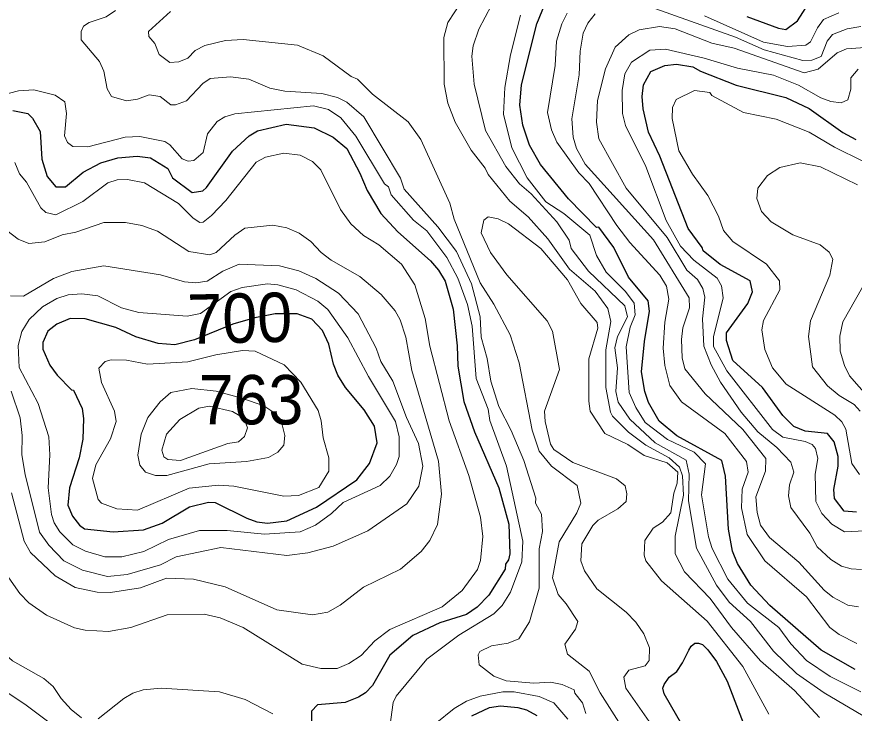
# Model space of a CAD drawing. Extents: x 673.3 to 698.5, y 6984.3 to 7012.3.
# Drawn here: x 680.463 to 681.82, y 6994.352 to 6995.48 of the extents above; entities that cross this region are included whole.
import ezdxf
from ezdxf.enums import TextEntityAlignment as Align

# ---------------------------------------------------------------- set-up
doc = ezdxf.new("R2010")
doc.units = 0
doc.header["$LTSCALE"] = 0.032
doc.layers.add('1', color=7, linetype='Continuous', lineweight=25)
doc.layers.add('2', color=7, linetype='Continuous', lineweight=13)
doc.layers.add('21', color=7, linetype='Continuous')
doc.layers.add('61', color=7, linetype='Continuous')

msp = doc.modelspace()

# ---------------------------------------------------------------- linework, layer by layer
at = {"layer": '1'}
for points in [[(681.5037, 6994.8256), (681.4866, 6994.8559), (681.4803, 6994.8732), (681.4754, 6994.9052), (681.4802, 6994.9545), (681.4883, 6995.0034), (681.4857, 6995.0203), (681.4542, 6995.0586), (681.4304, 6995.1066), (681.406, 6995.1395), (681.4025, 6995.1392), (681.3569, 6995.1856), (681.3117, 6995.241), (681.2939, 6995.2722), (681.2832, 6995.3047), (681.2783, 6995.3369), (681.2806, 6995.3701), (681.3054, 6995.4686), (681.3316, 6995.5324)], [(681.6458, 6995.4808), (681.6969, 6995.4616), (681.7092, 6995.4598), (681.7279, 6995.4738), (681.7499, 6995.5089)], [(681.8233, 6994.678), (681.8036, 6994.6797), (681.788, 6994.7003), (681.7865, 6994.7145), (681.7937, 6994.7528), (681.7938, 6994.7684), (681.7872, 6994.7917), (681.7763, 6994.8057), (681.74, 6994.8091), (681.7218, 6994.8166), (681.7039, 6994.8345), (681.6709, 6994.8797), (681.623, 6994.9234), (681.613, 6994.9561), (681.613, 6994.9683), (681.6474, 6995.0158), (681.6551, 6995.0347), (681.6514, 6995.0526), (681.6026, 6995.0793), (681.5749, 6995.1012), (681.5736, 6995.1065), (681.5509, 6995.1375), (681.5049, 6995.2543), (681.4863, 6995.2934), (681.4777, 6995.3313), (681.4762, 6995.3514), (681.4785, 6995.3698), (681.4905, 6995.3918), (681.5131, 6995.4016), (681.5318, 6995.4035), (681.5583, 6995.3994), (681.5709, 6995.392), (681.6285, 6995.3696), (681.7088, 6995.3493), (681.7465, 6995.3318), (681.8012, 6995.2929), (681.8222, 6995.2817)], [(680.4568, 6995.3286), (680.4809, 6995.3237), (680.4888, 6995.316), (680.501, 6995.2945), (680.5037, 6995.2499), (680.5122, 6995.2215), (680.5265, 6995.2048), (680.542, 6995.2049), (680.5708, 6995.2286), (680.5995, 6995.2438), (680.6268, 6995.2519), (680.6581, 6995.2545), (680.6801, 6995.2521), (680.7079, 6995.2343), (680.7153, 6995.2196), (680.7475, 6995.1959), (680.7646, 6995.1985), (680.7705, 6995.2036), (680.8128, 6995.2629), (680.8395, 6995.2874), (680.8534, 6995.2956), (680.8995, 6995.3066), (680.9448, 6995.3002), (680.9755, 6995.2855), (680.998, 6995.2667), (681.0191, 6995.2271), (681.0308, 6995.1987), (681.0528, 6995.1615), (681.0806, 6995.1321), (681.1334, 6995.0849), (681.1465, 6995.0702), (681.1571, 6995.0519), (681.17, 6995.0066), (681.1764, 6994.9474), (681.1774, 6994.9144), (681.1873, 6994.8575), (681.2049, 6994.8082), (681.2438, 6994.7177), (681.2603, 6994.6584), (681.2618, 6994.6105), (681.2596, 6994.6008), (681.2548, 6994.5936), (681.2543, 6994.5855), (681.2278, 6994.5437), (681.2092, 6994.5242), (681.1915, 6994.5125), (681.1487, 6994.4987), (681.1048, 6994.4784), (681.0673, 6994.4466), (681.0394, 6994.3976), (681.0282, 6994.3856), (681.0167, 6994.3783), (680.9953, 6994.3701), (680.9504, 6994.366), (680.9406, 6994.3559), (680.9406, 6994.333)], [(681.8212, 6994.4232), (681.7662, 6994.4545), (681.6832, 6994.527), (681.6525, 6994.56), (681.6307, 6994.5952), (681.6227, 6994.6147), (681.6162, 6994.6505), (681.6113, 6994.7365), (681.6055, 6994.7618), (681.5322, 6994.8018), (681.5037, 6994.8256)], [(681.551, 6994.3163), (681.5121, 6994.3837), (681.5099, 6994.393), (681.512, 6994.3991), (681.5199, 6994.411), (681.5325, 6994.42), (681.5415, 6994.4342), (681.5517, 6994.4545), (681.5556, 6994.461), (681.5616, 6994.4662), (681.5676, 6994.4662)], [(681.5676, 6994.4662), (681.5738, 6994.4636), (681.5828, 6994.4554), (681.5966, 6994.436), (681.6137, 6994.4043), (681.6548, 6994.2977)], [(681.2003, 6994.3483), (681.2291, 6994.3618), (681.2467, 6994.3644), (681.2748, 6994.3618), (681.2888, 6994.3579), (681.3054, 6994.3487)]]:
    msp.add_lwpolyline(points, dxfattribs=at)
msp.add_lwpolyline([(681.0468, 6994.7906), (681.0426, 6994.8173), (681.0259, 6994.8438), (680.9959, 6994.8801), (680.9833, 6994.8997), (680.9761, 6994.9176), (680.9686, 6994.9502), (680.9587, 6994.9722), (680.9412, 6994.9904), (680.9173, 6994.9991), (680.8818, 6994.9993), (680.8491, 6994.9929), (680.813, 6994.9823), (680.751, 6994.9571), (680.719, 6994.9492), (680.6923, 6994.951), (680.6559, 6994.9619), (680.6235, 6994.9771), (680.5738, 6994.9914), (680.5496, 6994.9915), (680.5282, 6994.9827), (680.5136, 6994.9711), (680.5056, 6994.953), (680.5055, 6994.942), (680.5166, 6994.916), (680.5286, 6994.8998), (680.5518, 6994.876), (680.555, 6994.8756), (680.5689, 6994.8457), (680.5713, 6994.8297), (680.5705, 6994.7965), (680.5641, 6994.7662), (680.5486, 6994.7173), (680.5461, 6994.6893), (680.5533, 6994.6717), (680.5646, 6994.657), (680.5728, 6994.6509), (680.6194, 6994.6462), (680.6685, 6994.6495), (680.6986, 6994.6602), (680.7428, 6994.6868), (680.7738, 6994.6942), (680.7846, 6994.6939), (680.8358, 6994.6683), (680.8521, 6994.6625), (680.8693, 6994.6601), (680.9008, 6994.6641), (680.9487, 6994.6862), (681.0141, 6994.7306), (681.0347, 6994.757)], close=True, dxfattribs=at)
at = {"layer": '2'}
for points in [[(681.1841, 6995.5058), (681.1616, 6995.4709), (681.1552, 6995.4465), (681.1553, 6995.3713), (681.1612, 6995.3406), (681.1733, 6995.3098), (681.1994, 6995.2641), (681.222, 6995.235), (681.2266, 6995.2246), (681.2621, 6995.1818), (681.2914, 6995.1565), (681.3234, 6995.1206), (681.3585, 6995.0717), (681.3999, 6995.0359), (681.4207, 6995.0077), (681.4256, 6994.9869), (681.4175, 6994.9411), (681.4174, 6994.8801), (681.4248, 6994.84), (681.4282, 6994.8335), (681.4543, 6994.8078), (681.4823, 6994.7866), (681.5201, 6994.766), (681.5367, 6994.7508), (681.5418, 6994.737), (681.5434, 6994.7057), (681.5299, 6994.6393), (681.5299, 6994.6104), (681.5449, 6994.5813), (681.5862, 6994.5384), (681.6207, 6994.4911), (681.6677, 6994.4375), (681.7231, 6994.3894), (681.7635, 6994.3456)], [(681.8434, 6994.3428), (681.7711, 6994.3855), (681.7264, 6994.4168), (681.689, 6994.4528), (681.6516, 6994.5009), (681.6174, 6994.5325), (681.5968, 6994.56), (681.564, 6994.6196), (681.5511, 6994.6965), (681.5526, 6994.7398), (681.5475, 6994.762), (681.4973, 6994.7906), (681.4563, 6994.8289), (681.4375, 6994.8561), (681.4338, 6994.8734), (681.4362, 6994.912), (681.4322, 6994.9444), (681.4364, 6994.9625), (681.4524, 6994.9943), (681.4479, 6995.0121), (681.3894, 6995.0683), (681.3612, 6995.1051), (681.358, 6995.1185), (681.338, 6995.1481), (681.2962, 6995.1933), (681.2777, 6995.2095), (681.2556, 6995.238), (681.2223, 6995.2962), (681.2042, 6995.3712), (681.2001, 6995.4164), (681.2023, 6995.4331), (681.2117, 6995.4604), (681.232, 6995.4992)], [(680.623, 6995.4902), (680.6083, 6995.4802), (680.5803, 6995.4711), (680.5712, 6995.465), (680.5673, 6995.4565), (680.5674, 6995.4427), (680.5974, 6995.4081), (680.604, 6995.3923), (680.6098, 6995.3634), (680.6167, 6995.3511), (680.6409, 6995.3441), (680.6588, 6995.3466), (680.6779, 6995.3538), (680.6955, 6995.3509), (680.7127, 6995.3376), (680.7203, 6995.3376), (680.7383, 6995.3444), (680.7646, 6995.3721), (680.7764, 6995.3803), (680.8095, 6995.3832), (680.8392, 6995.3791), (680.8729, 6995.3647), (680.8976, 6995.3596), (680.9572, 6995.3562), (680.9829, 6995.3496), (680.998, 6995.3421), (681.0252, 6995.3185), (681.085, 6995.219), (681.0905, 6995.2013), (681.145, 6995.1402), (681.1753, 6995.1001), (681.2, 6995.0476), (681.2137, 6994.9946), (681.2155, 6994.9616), (681.2252, 6994.9271), (681.2309, 6994.89), (681.2441, 6994.849), (681.2642, 6994.8101), (681.2845, 6994.7616), (681.3038, 6994.7006), (681.3036, 6994.6925), (681.3131, 6994.675), (681.3148, 6994.6467), (681.3092, 6994.6188), (681.3092, 6994.5548), (681.2937, 6994.5007), (681.2767, 6994.473), (681.2592, 6994.4661), (681.2321, 6994.4614), (681.2132, 6994.4522), (681.2106, 6994.4472), (681.2123, 6994.4307), (681.2359, 6994.4125), (681.2559, 6994.4052), (681.3007, 6994.4011), (681.3279, 6994.4026), (681.3464, 6994.3992), (681.366, 6994.3903), (681.3672, 6994.3847), (681.3794, 6994.3695), (681.3849, 6994.3522)], [(680.7677, 6995.4336), (680.7524, 6995.4255), (680.7401, 6995.4132), (680.7258, 6995.4074), (680.711, 6995.4063), (680.694, 6995.4194), (680.6868, 6995.4369), (680.6771, 6995.4485), (680.6764, 6995.4562), (680.7122, 6995.4887)], [(681.8241, 6994.4654), (681.7951, 6994.4797), (681.7801, 6994.4915), (681.7424, 6994.5411), (681.6751, 6994.5992), (681.6465, 6994.6417), (681.6373, 6994.6849), (681.6381, 6994.7151), (681.6479, 6994.7431), (681.6452, 6994.7601), (681.6102, 6994.8052), (681.5399, 6994.8567), (681.5208, 6994.8834), (681.5128, 6994.9154), (681.5104, 6994.9439), (681.5127, 6994.9858), (681.5192, 6995.0229), (681.5158, 6995.0439), (681.5047, 6995.0621), (681.4561, 6995.115), (681.4353, 6995.1421), (681.3906, 6995.2105), (681.3739, 6995.2273), (681.3379, 6995.277), (681.3295, 6995.2971), (681.3229, 6995.325), (681.3352, 6995.4011), (681.3374, 6995.4408), (681.3462, 6995.469), (681.3549, 6995.4861)], [(681.8266, 6994.5249), (681.8094, 6994.5277), (681.7851, 6994.5406), (681.771, 6994.552), (681.7298, 6994.597), (681.6824, 6994.637), (681.6681, 6994.657), (681.6623, 6994.6774), (681.6602, 6994.7029), (681.6762, 6994.7444), (681.6764, 6994.7647), (681.6394, 6994.812), (681.5781, 6994.8699), (681.5454, 6994.9101), (681.5411, 6994.9282), (681.5397, 6994.9575), (681.5422, 6994.9767), (681.5529, 6995.009), (681.5526, 6995.0253), (681.4945, 6995.1188), (681.3839, 6995.2417), (681.3697, 6995.2669), (681.3645, 6995.2854), (681.3621, 6995.3148), (681.3743, 6995.3864), (681.376, 6995.4246), (681.3809, 6995.4535), (681.3883, 6995.4698), (681.4003, 6995.485)], [(681.4983, 6995.4933), (681.6275, 6995.4473), (681.674, 6995.4268), (681.7364, 6995.4093), (681.7512, 6995.4102), (681.7664, 6995.416), (681.7759, 6995.4405), (681.7843, 6995.4516), (681.8082, 6995.461), (681.8306, 6995.4646)], [(681.5774, 6995.4816), (681.6725, 6995.4391), (681.7117, 6995.4321), (681.7413, 6995.4345), (681.7491, 6995.4398), (681.76, 6995.4624), (681.77, 6995.4758), (681.7947, 6995.4864)], [(681.2793, 6995.4831), (681.263, 6995.4187), (681.2538, 6995.3656)], [(681.8903, 6995.4345), (681.8074, 6995.4284), (681.7923, 6995.4216), (681.7614, 6995.3955), (681.7387, 6995.3897), (681.625, 6995.4293), (681.5888, 6995.4376), (681.5295, 6995.4606), (681.5041, 6995.4646), (681.4715, 6995.459), (681.4544, 6995.4511), (681.4326, 6995.4309), (681.4166, 6995.3962), (681.4037, 6995.3448), (681.402, 6995.3096)], [(681.4459, 6994.3261), (681.4082, 6994.3853), (681.3904, 6994.4208), (681.3552, 6994.4483), (681.3509, 6994.4645), (681.3683, 6994.4884), (681.3718, 6994.5012), (681.3533, 6994.5295), (681.34, 6994.5446), (681.3312, 6994.5717), (681.3416, 6994.6301), (681.3705, 6994.6769), (681.3767, 6994.6927), (681.3709, 6994.7211), (681.3291, 6994.7525), (681.3095, 6994.777), (681.2983, 6994.8108), (681.2772, 6994.9201), (681.2624, 6994.9652), (681.2358, 6995.0151), (681.2138, 6995.0495), (681.1719, 6995.1526), (681.1649, 6995.1782), (681.1179, 6995.2816), (681.0974, 6995.3099), (681.0395, 6995.3552), (681.0149, 6995.3792), (681.0049, 6995.3835), (680.9595, 6995.417), (680.9177, 6995.4344), (680.8298, 6995.4434), (680.8015, 6995.4418), (680.7677, 6995.4336)], [(681.8262, 6995.3953), (681.8142, 6995.3813), (681.814, 6995.3633), (681.8094, 6995.3457), (681.7983, 6995.3409), (681.7817, 6995.343), (681.7658, 6995.3491), (681.7296, 6995.3697), (681.6892, 6995.3857), (681.6305, 6995.3971), (681.5768, 6995.4134), (681.514, 6995.4279), (681.4889, 6995.4262), (681.4589, 6995.4066), (681.4484, 6995.3881), (681.4436, 6995.3609), (681.4444, 6995.3238), (681.449, 6995.3041), (681.4821, 6995.2376), (681.5151, 6995.1503), (681.5381, 6995.1086), (681.56, 6995.086), (681.5976, 6995.057), (681.6048, 6995.0447), (681.6073, 6995.0251), (681.5919, 6994.9619), (681.5919, 6994.9465), (681.6131, 6994.9069), (681.6873, 6994.8121), (681.7041, 6994.7993), (681.7403, 6994.7926), (681.7515, 6994.7876), (681.7569, 6994.7814), (681.761, 6994.7649), (681.7563, 6994.7398), (681.7577, 6994.6952), (681.7674, 6994.6761), (681.7835, 6994.6584), (681.8038, 6994.6461), (681.8371, 6994.6476)], [(681.2538, 6995.3656), (681.2517, 6995.3226), (681.2651, 6995.2678), (681.2902, 6995.2195), (681.3201, 6995.1804), (681.3491, 6995.1616), (681.3914, 6995.1266), (681.4025, 6995.0937), (681.4181, 6995.0667), (681.449, 6995.0356), (681.463, 6995.0166), (681.4648, 6994.9978), (681.4566, 6994.9779), (681.4501, 6994.946), (681.4551, 6994.8718), (681.4662, 6994.8474), (681.4813, 6994.8235), (681.517, 6994.7959), (681.5605, 6994.7752), (681.5788, 6994.7564), (681.5723, 6994.7062), (681.5834, 6994.6383), (681.5894, 6994.6191), (681.6152, 6994.5695), (681.6468, 6994.5309), (681.6976, 6994.4914), (681.7169, 6994.4648), (681.7424, 6994.4379), (681.781, 6994.412), (681.8302, 6994.387)], [(680.7313, 6995.2504), (680.7111, 6995.2727), (680.7029, 6995.2782), (680.6627, 6995.2863), (680.6386, 6995.2854), (680.5783, 6995.2699), (680.5543, 6995.27), (680.5454, 6995.2765), (680.5405, 6995.2877), (680.5437, 6995.3234), (680.5411, 6995.3423), (680.5255, 6995.3531), (680.4907, 6995.362), (680.4663, 6995.3603), (680.3887, 6995.3406)], [(681.828, 6994.7392), (681.816, 6994.7571), (681.8061, 6994.8124), (681.7994, 6994.8245), (681.7885, 6994.8353), (681.7096, 6994.8852), (681.6872, 6994.9119), (681.6749, 6994.9415), (681.67, 6994.9731), (681.6725, 6994.9885), (681.6992, 6995.0383), (681.6986, 6995.0526), (681.6777, 6995.0795), (681.623, 6995.1166), (681.6081, 6995.134), (681.5998, 6995.1572), (681.5828, 6995.191), (681.5575, 6995.2253), (681.5358, 6995.2633), (681.525, 6995.3158), (681.5251, 6995.3335), (681.5315, 6995.3464), (681.5608, 6995.3611), (681.586, 6995.3577), (681.5888, 6995.353), (681.6403, 6995.3255), (681.6934, 6995.3145), (681.7468, 6995.2935), (681.7877, 6995.2689), (681.8335, 6995.2462)], [(681.0627, 6994.2946), (681.0729, 6994.3697), (681.0779, 6994.38), (681.1273, 6994.4399), (681.1791, 6994.4789), (681.2361, 6994.5133), (681.2493, 6994.5267), (681.2627, 6994.5487), (681.2812, 6994.5975), (681.283, 6994.6313), (681.2567, 6994.7523), (681.2293, 6994.8264), (681.2266, 6994.8451), (681.2074, 6994.8946), (681.2008, 6994.9795), (681.1932, 6995.0145), (681.1775, 6995.0568), (681.16, 6995.0902), (681.1275, 6995.1337), (681.1059, 6995.1508), (681.0698, 6995.1919), (681.0655, 6995.2048), (681.059, 6995.21), (681.0127, 6995.2871), (680.9882, 6995.3164), (680.9682, 6995.3301), (680.9438, 6995.3359), (680.8166, 6995.3233), (680.8002, 6995.318), (680.788, 6995.3106), (680.7724, 6995.2908), (680.7649, 6995.2604), (680.7498, 6995.2474), (680.741, 6995.2463), (680.7313, 6995.2504)], [(681.402, 6995.3096), (681.406, 6995.2826), (681.4505, 6995.2026), (681.5166, 6995.1229), (681.5486, 6995.0697), (681.5657, 6995.0547), (681.5746, 6995.0403), (681.5779, 6995.0264), (681.5739, 6994.9909), (681.5763, 6994.9467), (681.5879, 6994.9167), (681.6029, 6994.8888), (681.6365, 6994.84), (681.6638, 6994.808), (681.6943, 6994.783), (681.7171, 6994.7593), (681.7219, 6994.7431), (681.7148, 6994.7222), (681.7132, 6994.7047), (681.7173, 6994.6858), (681.7477, 6994.6443), (681.7599, 6994.622), (681.7818, 6994.6012), (681.7993, 6994.5905), (681.815, 6994.5861), (681.8317, 6994.5854)], [(680.4603, 6995.2441), (680.4676, 6995.2259), (680.4792, 6995.2123), (680.5024, 6995.1711), (680.5105, 6995.1633), (680.5264, 6995.1596), (680.5705, 6995.1813), (680.611, 6995.2116), (680.6259, 6995.2162), (680.6428, 6995.217), (680.6699, 6995.2113), (680.7252, 6995.1779), (680.7489, 6995.154), (680.7596, 6995.1472), (680.7651, 6995.1477), (680.7788, 6995.1582), (680.8018, 6995.1827), (680.8511, 6995.245), (680.8662, 6995.253), (680.8957, 6995.2593), (680.922, 6995.2562), (680.9422, 6995.2461), (680.9557, 6995.2325), (680.9876, 6995.168), (681.0041, 6995.145), (681.0249, 6995.1259), (681.0497, 6995.1109), (681.0863, 6995.0799), (681.108, 6995.046), (681.1249, 6994.9917), (681.1321, 6994.9471), (681.1634, 6994.8258), (681.1955, 6994.7372), (681.2146, 6994.6701), (681.218, 6994.6388), (681.2146, 6994.5997), (681.2095, 6994.5854), (681.1849, 6994.5514), (681.1523, 6994.525), (681.0674, 6994.4881), (681.0431, 6994.4696), (681.0213, 6994.4458), (681.0013, 6994.4328), (680.9824, 6994.4247), (680.9559, 6994.4247), (680.9253, 6994.4321), (680.8298, 6994.4913), (680.7927, 6994.5067), (680.767, 6994.5127), (680.7067, 6994.5116), (680.6481, 6994.4913), (680.6119, 6994.485), (680.5741, 6994.4869), (680.557, 6994.4905), (680.5113, 6994.5115), (680.4829, 6994.531), (680.4684, 6994.5463), (680.432, 6994.5971)], [(681.8249, 6995.2079), (681.765, 6995.2372), (681.7322, 6995.2439), (681.699, 6995.236), (681.6795, 6995.2233), (681.6635, 6995.2027), (681.6618, 6995.1862), (681.6695, 6995.1652), (681.685, 6995.1482), (681.7204, 6995.1274), (681.7647, 6995.111), (681.779, 6995.0989), (681.7853, 6995.0877), (681.7804, 6995.0617), (681.7491, 6994.9881), (681.7457, 6994.9623), (681.7522, 6994.9133), (681.7762, 6994.8828), (681.7951, 6994.867), (681.8196, 6994.8523), (681.8293, 6994.8418)], [(680.4474, 6995.1343), (680.4654, 6995.1202), (680.4826, 6995.1129), (680.5085, 6995.116), (680.5368, 6995.1273), (680.5588, 6995.1315), (680.6041, 6995.1469), (680.6395, 6995.147), (680.666, 6995.1423), (680.6913, 6995.133), (680.7422, 6995.1003), (680.7762, 6995.0949), (680.7863, 6995.0984), (680.8162, 6995.1264), (680.8324, 6995.1378), (680.878, 6995.143), (680.9007, 6995.1387), (680.9207, 6995.1299), (680.9397, 6995.1165), (680.9563, 6995.0984), (680.9723, 6995.0863), (681.019, 6995.0599), (681.0534, 6995.0305), (681.076, 6995.004), (681.0843, 6994.9895), (681.0933, 6994.9613), (681.1031, 6994.9076), (681.1463, 6994.7604), (681.1511, 6994.7072), (681.1445, 6994.6582), (681.1324, 6994.6324), (681.1183, 6994.6142), (681.0847, 6994.586), (681.0249, 6994.5565), (680.9872, 6994.5272), (680.9673, 6994.5164), (680.9425, 6994.5118), (680.8846, 6994.5201), (680.8009, 6994.5571), (680.7497, 6994.5696), (680.7058, 6994.5712), (680.6636, 6994.5558), (680.615, 6994.548), (680.5933, 6994.5484), (680.5579, 6994.556), (680.5256, 6994.5752), (680.4857, 6994.613), (680.4752, 6994.6312), (680.4548, 6994.7096)], [(681.6812, 6994.3508), (681.6393, 6994.4282), (681.5817, 6994.5016), (681.5078, 6994.5671), (681.4821, 6994.5995), (681.4794, 6994.6083), (681.4803, 6994.6323), (681.494, 6994.6519), (681.5089, 6994.6619), (681.5225, 6994.6772), (681.5275, 6994.7089), (681.5331, 6994.7251), (681.5339, 6994.7428), (681.5168, 6994.7578), (681.4797, 6994.7698), (681.4531, 6994.7876), (681.4156, 6994.8055), (681.3921, 6994.8415), (681.3898, 6994.8577), (681.3898, 6994.9262), (681.4044, 6994.976), (681.4031, 6994.9851), (681.3767, 6995.0159), (681.3555, 6995.0542), (681.3119, 6995.1051), (681.2596, 6995.1449), (681.2429, 6995.1533), (681.2268, 6995.1565), (681.2196, 6995.1508), (681.2155, 6995.1306), (681.2306, 6995.0987), (681.257, 6995.0626), (681.3226, 6994.988), (681.3311, 6994.9711), (681.3425, 6994.9093), (681.3182, 6994.8414), (681.3189, 6994.8249), (681.3276, 6994.7884), (681.333, 6994.7797), (681.3639, 6994.7585), (681.4348, 6994.7319), (681.4489, 6994.7208), (681.4516, 6994.7075), (681.4501, 6994.6953), (681.4367, 6994.6835), (681.4047, 6994.6651), (681.3961, 6994.6565), (681.3787, 6994.6269), (681.3768, 6994.5991), (681.3826, 6994.5832), (681.4029, 6994.5539), (681.4503, 6994.5164), (681.4661, 6994.4999), (681.4791, 6994.4811), (681.4882, 6994.4584), (681.4875, 6994.438)], [(680.4541, 6994.8738), (680.4687, 6994.831), (680.4719, 6994.802), (680.4715, 6994.7711), (680.4766, 6994.7393), (680.5003, 6994.6456), (680.515, 6994.6244), (680.5393, 6994.5994), (680.5696, 6994.584), (680.61, 6994.574), (680.6419, 6994.5769), (680.6962, 6994.5926), (680.7214, 6994.6055), (680.7936, 6994.6209), (680.9007, 6994.6078), (680.9349, 6994.6124), (680.9758, 6994.6232), (681.0317, 6994.6479), (681.0948, 6994.6916), (681.1145, 6994.7204), (681.121, 6994.7525), (681.1142, 6994.7893), (681.0945, 6994.8316), (681.0721, 6994.8903), (681.0527, 6994.9223), (681.0451, 6994.9437), (681.0164, 6994.9993), (680.9845, 6995.0328), (680.9474, 6995.0563), (680.9199, 6995.0688), (680.8888, 6995.0768), (680.8237, 6995.0795), (680.7972, 6995.0682), (680.7714, 6995.0521), (680.7535, 6995.0493), (680.7347, 6995.051), (680.6959, 6995.0623), (680.6041, 6995.0769), (680.5523, 6995.0679), (680.5227, 6995.0563), (680.4739, 6995.0276), (680.4529, 6995.0282)], [(681.8422, 6995.0584), (681.8013, 6994.9864), (681.7963, 6994.963), (681.7969, 6994.9388), (681.804, 6994.9153), (681.812, 6994.899), (681.8435, 6994.863)], [(680.3998, 6994.5901), (680.3802, 6994.5701), (680.3649, 6994.5631), (680.3529, 6994.5624), (680.3342, 6994.5447), (680.3319, 6994.5244), (680.3421, 6994.5145), (680.4123, 6994.4769), (680.4561, 6994.4371), (680.5073, 6994.4089), (680.522, 6994.3958), (680.5351, 6994.3761), (680.5514, 6994.3583), (680.5683, 6994.3452)], [(680.3477, 6994.4375), (680.4253, 6994.4004), (680.4783, 6994.3656), (680.5435, 6994.3169)], [(681.4875, 6994.438), (681.4811, 6994.429), (681.4544, 6994.4222), (681.4467, 6994.411), (681.45, 6994.3932), (681.4988, 6994.3231)], [(680.5952, 6994.3434), (680.6365, 6994.3766), (680.651, 6994.3851), (680.6682, 6994.3904), (680.6969, 6994.3929), (680.7917, 6994.3873), (680.8334, 6994.3745), (680.8781, 6994.3515)], [(681.356, 6994.343), (681.3334, 6994.3693), (681.3095, 6994.3798), (681.2689, 6994.3872), (681.2504, 6994.3872), (681.214, 6994.3803), (681.1917, 6994.372), (681.1717, 6994.36), (681.1409, 6994.3352)]]:
    msp.add_lwpolyline(points, dxfattribs=at)
for points in [[(681.052, 6994.7212), (681.0677, 6994.7362), (681.0785, 6994.7551), (681.0826, 6994.7684), (681.0827, 6994.8001), (681.0769, 6994.8248), (681.0332, 6994.8976), (680.9994, 6994.9605), (680.9672, 6995.006), (680.9508, 6995.0199), (680.9156, 6995.038), (680.8863, 6995.0464), (680.8692, 6995.0476), (680.8281, 6995.042), (680.8097, 6995.0353), (680.761, 6994.9998), (680.7391, 6994.9956), (680.6611, 6995.0013), (680.6327, 6995.0087), (680.5946, 6995.0282), (680.5685, 6995.0314), (680.5467, 6995.0298), (680.5283, 6995.024), (680.505, 6995.0107), (680.4831, 6994.9898), (680.4717, 6994.9706), (680.4655, 6994.9477), (680.4669, 6994.9125), (680.4979, 6994.8541), (680.5152, 6994.7999), (680.5168, 6994.7711), (680.5143, 6994.7177), (680.5193, 6994.6745), (680.5236, 6994.6609), (680.5329, 6994.6463), (680.5538, 6994.6253), (680.5747, 6994.6148), (680.6057, 6994.6055), (680.6336, 6994.6059), (680.6688, 6994.6145), (680.7089, 6994.6339), (680.7594, 6994.6486), (680.804, 6994.6486), (680.8644, 6994.6422), (680.922, 6994.6461), (680.9469, 6994.6569), (680.9732, 6994.6759), (680.992, 6994.6936)], [(680.7857, 6994.9328), (680.8289, 6994.9401), (680.8496, 6994.9387), (680.8961, 6994.9167), (680.9233, 6994.8886), (680.9516, 6994.8426), (680.9565, 6994.8259), (680.9597, 6994.7987), (680.9687, 6994.7662), (680.9687, 6994.7442), (680.9525, 6994.7181), (680.9194, 6994.7048), (680.8957, 6994.7039), (680.8146, 6994.7203), (680.7899, 6994.7219), (680.7423, 6994.717), (680.659, 6994.6812), (680.6253, 6994.6834), (680.6007, 6994.6927), (680.595, 6994.6984), (680.586, 6994.7327), (680.5915, 6994.7548), (680.6153, 6994.7968), (680.6242, 6994.8248), (680.6217, 6994.8418), (680.6007, 6994.888), (680.596, 6994.9111), (680.6066, 6994.9222), (680.6164, 6994.9247), (680.6408, 6994.924), (680.6751, 6994.9177), (680.7405, 6994.9215)], [(680.6877, 6994.7376), (680.672, 6994.7426), (680.6624, 6994.754), (680.6593, 6994.7706), (680.6645, 6994.8042), (680.6757, 6994.8313), (680.6957, 6994.8569), (680.713, 6994.8716), (680.7468, 6994.8783), (680.7861, 6994.874), (680.8276, 6994.8628), (680.8632, 6994.85), (680.8798, 6994.8393), (680.8908, 6994.8281), (680.8976, 6994.8023), (680.8956, 6994.7868), (680.886, 6994.7751), (680.8711, 6994.7664), (680.8351, 6994.76), (680.7747, 6994.7562), (680.7063, 6994.7375)], [(680.708, 6994.7635), (680.7017, 6994.7676), (680.6984, 6994.7787), (680.7056, 6994.8043), (680.7275, 6994.8283), (680.758, 6994.8465), (680.7752, 6994.8495), (680.8125, 6994.8409), (680.8246, 6994.8342), (680.833, 6994.8251), (680.8367, 6994.8147), (680.8319, 6994.8005), (680.8223, 6994.7919), (680.8051, 6994.7891), (680.7285, 6994.7617)]]:
    msp.add_lwpolyline(points, close=True, dxfattribs=at)

# ---------------------------------------------------------------- texts
at = {"layer": '21', "width": 0.95}
msp.add_text('763', height=0.08, dxfattribs=at).set_placement((680.7578, 6994.8202))
at = {"layer": '61', "width": 0.95}
msp.add_text('700', height=0.08, rotation=1.273, dxfattribs=at).set_placement((680.8253, 6994.9523), align=Align.CENTER)

doc.saveas('drawing.dxf')
